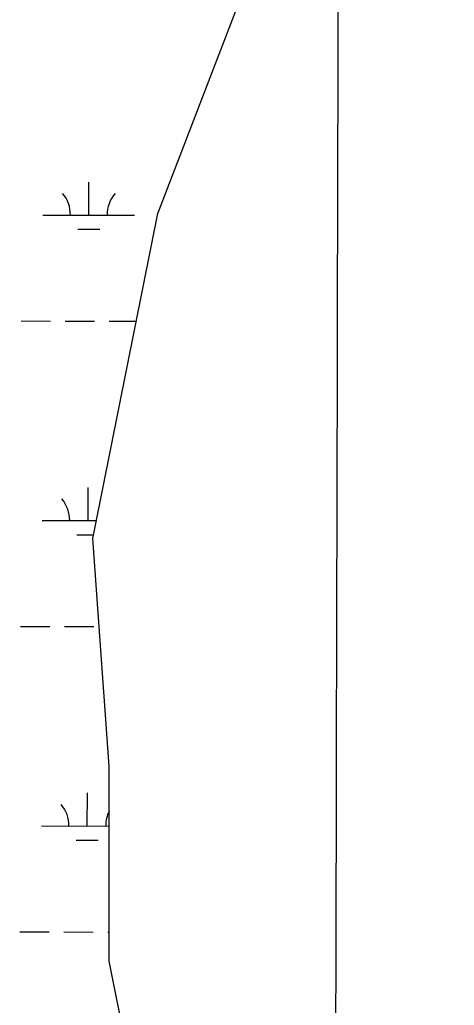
# Model space of a CAD drawing. Extents: x 3177385 to 3215275, y 903885 to 929304.
# Drawn here: x 3196966 to 3197439, y 925981 to 927055 of the extents above; entities that cross this region are included whole.
import ezdxf

# ---------------------------------------------------------------- set-up
doc = ezdxf.new("R2010")
doc.units = 0
doc.layers.add('V-GRID-MAJR', color=7, linetype='Continuous')
doc.layers.add('V-WETL-SWMP', color=7, linetype='Continuous')

msp = doc.modelspace()

# ---------------------------------------------------------------- linework, layer by layer
at = {"layer": 'V-GRID-MAJR'}
msp.add_spline([(3197271.3170000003, 909300.625), (3197285.419, 915360.088), (3197299.528, 921423.0160000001), (3197313.6380000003, 927485.992), (3197313.646, 927489.408)], degree=3, dxfattribs=at)
at = {"layer": 'V-WETL-SWMP'}
for p, q in [((3197040.8016094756, 926841.6802950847), (3197040.885387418, 926877.680197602)), ((3196990.8017448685, 926841.7966533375), (3197090.801474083, 926841.5639368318)), ((3197028.765731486, 926826.2772628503), (3197052.7656664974, 926826.2214108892)), ((3196967.1251789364, 926726.4194401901), (3196999.1250922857, 926726.3449709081)), ((3197015.1250489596, 926726.3077362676), (3197047.1249623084, 926726.2332669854)), ((3197063.1249189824, 926726.1960323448), (3197092.684708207, 926726.1272416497)), ((3197040.02741984, 926509.0061959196), (3197040.111197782, 926545.0060984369)), ((3196990.0275552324, 926509.1225541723), (3197049.2836649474, 926508.984655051)), ((3197027.9915418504, 926493.6031636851), (3197046.2008429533, 926493.5607875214)), ((3196966.350989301, 926393.7453410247), (3196998.35090265, 926393.6708717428)), ((3197014.3508593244, 926393.6336371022), (3197046.3507726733, 926393.55916782)), ((3197039.253230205, 926176.3320967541), (3197039.337008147, 926212.3319992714)), ((3196989.253365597, 926176.4484550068), (3197063.0810000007, 926176.2766454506)), ((3197027.2173522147, 926160.9290645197), (3197051.217287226, 926160.8732125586)), ((3196965.576799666, 926061.0712418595), (3196997.576713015, 926060.9967725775)), ((3197013.576669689, 926060.959537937), (3197045.5765830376, 926060.8850686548)), ((3197061.576539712, 926060.8478340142), (3197063.081000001, 926060.8443328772))]:
    msp.add_line(p, q, dxfattribs=at)
msp.add_lwpolyline([(3197098.4660000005, 925852.1519999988), (3197063.081000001, 926029.1909999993), (3197063.0810000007, 926241.6389999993), (3197045.388000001, 926489.4939999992), (3197116.159000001, 926843.5729999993), (3197204.622000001, 927073.7239999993), (3197275.393000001, 927250.7629999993), (3197363.8560000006, 927392.3949999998), (3197439.036115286, 927489.1161981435)], dxfattribs=at)
for centre, radius, start, end in [((3196985.5599279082, 926842.2836564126), 35.24628790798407, 359.0948430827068, 40.63850141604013), ((3197096.0455009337, 926842.0265375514), 35.246287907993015, 139.0948400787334, 180.63849841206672), ((3196984.7857382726, 926509.6095572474), 35.24628790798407, 359.0948430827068, 40.63850141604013), ((3196984.0115486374, 926176.935458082), 35.24628790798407, 359.0948430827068, 40.63850141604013), ((3197094.497121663, 926176.6783392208), 35.246287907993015, 153.04102440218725, 180.63849841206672)]:
    msp.add_arc(centre, radius, start, end, dxfattribs=at)

doc.saveas('drawing.dxf')
